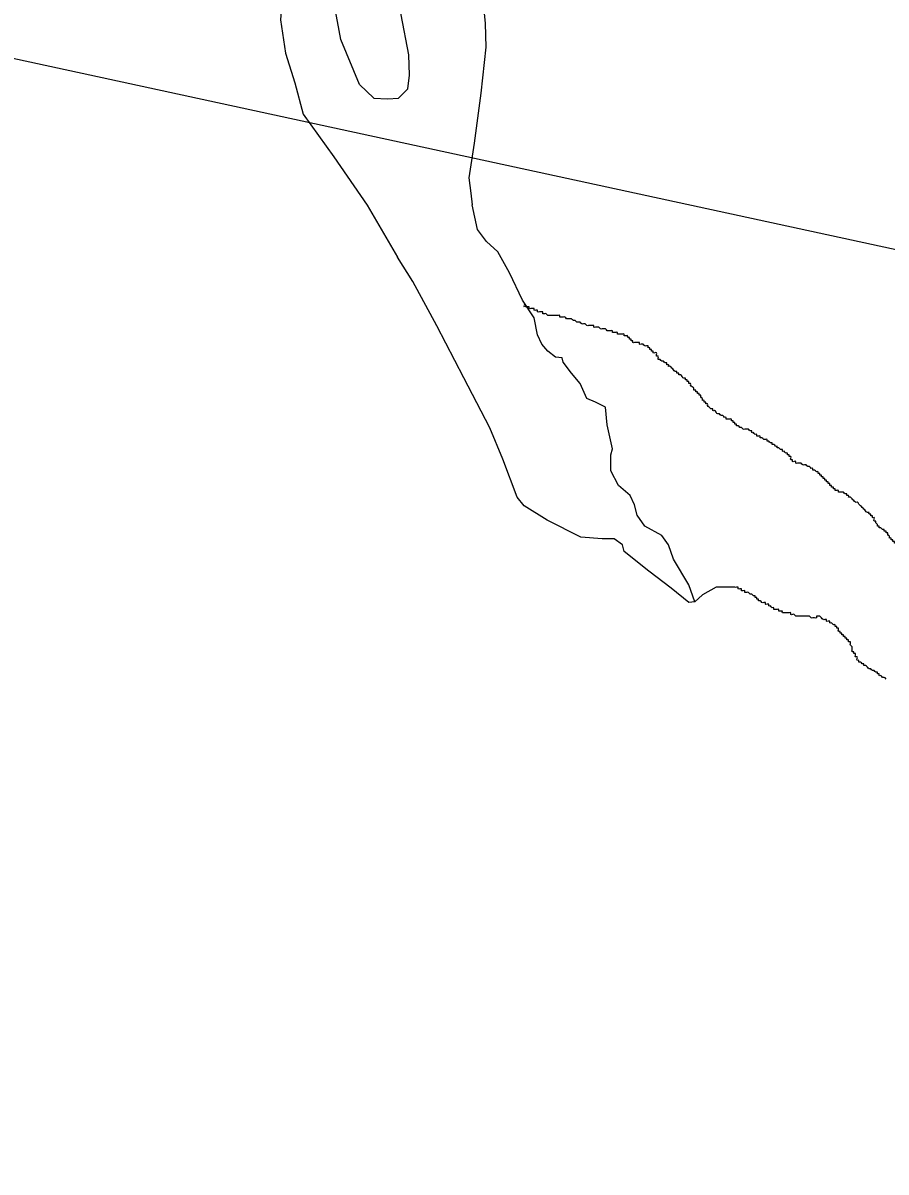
# Model space of a CAD drawing. Extents: x 813775 to 1157140, y 1757555 to 1979907.
# Drawn here: x 1034239 to 1037073, y 1836348 to 1840122 of the extents above; entities that cross this region are included whole.
import ezdxf

# ---------------------------------------------------------------- set-up
doc = ezdxf.new("R2010")
doc.units = 0
doc.layers.add('Level 35', color=7, linetype='Continuous')
doc.layers.add('R_Draft', color=7, linetype='Continuous')

msp = doc.modelspace()

# ---------------------------------------------------------------- linework, layer by layer
at = {"layer": 'Level 35'}
for points in [[(1035343.8, 1839919.4), (1035391.2, 1839874.8), (1035435.9, 1839872), (1035472.1, 1839874.8), (1035502.8, 1839905.5), (1035508.4, 1839950.1), (1035505.6, 1840017.1), (1035480.5, 1840148.2), (1035472.1, 1840201.3), (1035474.9, 1840254.3), (1035500, 1840324), (1035544.6, 1840371.5), (1035589.3, 1840374.3), (1035639.5, 1840377.1), (1035684.1, 1840365.9), (1035700.8, 1840338), (1035745.5, 1840231.9), (1035756.6, 1840120.3), (1035759.4, 1840042.2), (1035742.7, 1839891.5), (1035720.4, 1839726.9), (1035703.6, 1839612.5), (1035709.2, 1839562.2), (1035714.2, 1839524)], [(1035343.8, 1839919.4), (1035282.4, 1840067.3), (1035262.9, 1840173.3), (1035257.3, 1840218), (1035240.6, 1840251.5), (1035198.8, 1840273.8), (1035148.6, 1840273.8), (1035090, 1840201.3), (1035084.4, 1840131.5), (1035101.1, 1840022.7), (1035131.8, 1839925), (1035159.7, 1839821.7), (1035260.1, 1839682.2), (1035368.9, 1839523.2), (1035469.3, 1839352.9)], [(1036445, 1838220.8), (1036425.5, 1838276.6), (1036375.3, 1838360.4), (1036358.6, 1838407.8), (1036336.2, 1838438.5), (1036280.5, 1838469.2), (1036255.4, 1838505.5), (1036247, 1838539), (1036233, 1838569.6), (1036194, 1838603.1), (1036168.9, 1838650.6), (1036168.9, 1838703.6), (1036174.5, 1838723.1), (1036157.7, 1838801.3), (1036152.1, 1838859.9), (1036118.7, 1838876.6), (1036090.8, 1838887.8), (1036068.5, 1838938), (1036040.6, 1838971.5), (1036012.7, 1839007.8), (1036009.9, 1839021.7), (1035987.6, 1839024.5), (1035962.5, 1839044), (1035943, 1839066.4), (1035929, 1839097.1), (1035917.8, 1839152.9), (1035878.8, 1839211.5), (1035837, 1839300.8), (1035797.9, 1839370.5), (1035761.6, 1839404), (1035731, 1839443.1), (1035714.2, 1839524)], [(1035771.7, 1838791.8), (1035686.9, 1838956.7), (1035597.6, 1839126.9), (1035519.5, 1839272), (1035469.3, 1839352.9)], [(1036514.8, 1838268.3), (1036470.1, 1838243.2), (1036445, 1838220.8), (1036425.5, 1838218), (1036366.9, 1838265.5), (1036294.4, 1838321.3), (1036213.5, 1838385.5), (1036207.9, 1838407.8), (1036180, 1838427.3), (1036141, 1838427.3), (1036071.3, 1838432.9), (1035959.7, 1838488.7), (1035884.4, 1838536.2), (1035862.1, 1838564.1), (1035814.6, 1838689.6), (1035771.7, 1838791.8)]]:
    msp.add_lwpolyline(points, dxfattribs=at)
for points in [[(1035968.1, 1839161.2), (1035962.5, 1839161.2), (1035956.9, 1839166.8), (1035951.3, 1839166.8), (1035945.7, 1839166.8), (1035945.7, 1839172.4), (1035940.2, 1839172.4), (1035934.6, 1839172.4), (1035929, 1839172.4), (1035929, 1839178), (1035923.4, 1839178), (1035917.8, 1839178), (1035917.8, 1839183.6), (1035912.3, 1839183.6), (1035906.7, 1839183.6), (1035901.1, 1839183.6), (1035901.1, 1839189.1), (1035895.5, 1839189.1), (1035890, 1839189.1), (1035890, 1839194.7), (1035884.4, 1839194.7), (1035884.4, 1839189.1)], [(1036358.6, 1838993.8), (1036358.6, 1838999.4), (1036353, 1838999.4), (1036353, 1839005), (1036347.4, 1839005), (1036341.8, 1839010.5), (1036336.2, 1839010.5), (1036330.7, 1839016.1), (1036325.1, 1839016.1), (1036325.1, 1839021.7), (1036325.1, 1839027.3), (1036319.5, 1839027.3), (1036319.5, 1839032.9), (1036319.5, 1839038.4), (1036313.9, 1839038.4), (1036308.3, 1839038.4), (1036308.3, 1839044), (1036302.8, 1839044), (1036302.8, 1839049.6), (1036297.2, 1839049.6), (1036297.2, 1839055.2), (1036291.6, 1839055.2), (1036291.6, 1839060.8), (1036286, 1839060.8), (1036280.5, 1839060.8), (1036274.9, 1839066.4), (1036269.3, 1839066.4), (1036263.7, 1839066.4), (1036263.7, 1839071.9), (1036258.1, 1839071.9), (1036252.6, 1839071.9), (1036247, 1839071.9), (1036241.4, 1839071.9), (1036241.4, 1839077.5), (1036235.8, 1839077.5), (1036235.8, 1839083.1), (1036230.2, 1839083.1), (1036230.2, 1839088.7), (1036224.7, 1839088.7), (1036224.7, 1839094.3), (1036219.1, 1839094.3), (1036213.5, 1839094.3), (1036213.5, 1839099.8), (1036207.9, 1839099.8), (1036202.4, 1839099.8), (1036196.8, 1839099.8), (1036191.2, 1839099.8), (1036191.2, 1839105.4), (1036185.6, 1839105.4), (1036180, 1839105.4), (1036174.5, 1839105.4), (1036174.5, 1839111), (1036168.9, 1839111), (1036163.3, 1839111), (1036157.7, 1839111), (1036152.1, 1839116.6), (1036146.6, 1839116.6), (1036141, 1839116.6), (1036135.4, 1839116.6), (1036129.8, 1839122.2), (1036124.3, 1839122.2), (1036118.7, 1839122.2), (1036113.1, 1839122.2), (1036113.1, 1839127.7), (1036107.5, 1839127.7), (1036101.9, 1839127.7), (1036096.4, 1839127.7), (1036090.8, 1839127.7), (1036085.2, 1839133.3), (1036079.6, 1839133.3), (1036074, 1839133.3), (1036068.5, 1839138.9), (1036062.9, 1839138.9), (1036057.3, 1839138.9), (1036051.7, 1839144.5), (1036046.2, 1839144.5), (1036040.6, 1839150.1), (1036035, 1839150.1), (1036029.4, 1839150.1), (1036023.8, 1839150.1), (1036018.3, 1839155.7), (1036012.7, 1839155.7), (1036007.1, 1839155.7), (1036001.5, 1839155.7), (1036001.5, 1839161.2), (1035995.9, 1839161.2), (1035990.4, 1839161.2), (1035984.8, 1839161.2), (1035979.2, 1839161.2), (1035973.6, 1839161.2), (1035968.1, 1839161.2)], [(1036715.6, 1838731.5), (1036710, 1838731.5), (1036704.4, 1838737.1), (1036698.8, 1838737.1), (1036698.8, 1838742.7), (1036693.3, 1838742.7), (1036687.7, 1838748.2), (1036682.1, 1838748.2), (1036682.1, 1838753.8), (1036676.5, 1838753.8), (1036671, 1838753.8), (1036665.4, 1838759.4), (1036659.8, 1838759.4), (1036659.8, 1838765), (1036654.2, 1838765), (1036648.6, 1838765), (1036648.6, 1838770.6), (1036643.1, 1838770.6), (1036637.5, 1838776.1), (1036631.9, 1838776.1), (1036631.9, 1838781.7), (1036626.3, 1838781.7), (1036620.7, 1838787.3), (1036615.2, 1838787.3), (1036609.6, 1838787.3), (1036604, 1838787.3), (1036598.4, 1838792.9), (1036592.9, 1838792.9), (1036587.3, 1838798.5), (1036581.7, 1838798.5), (1036581.7, 1838804), (1036576.1, 1838804), (1036576.1, 1838809.6), (1036570.5, 1838809.6), (1036570.5, 1838815.2), (1036565, 1838815.2), (1036565, 1838820.8), (1036559.4, 1838820.8), (1036553.8, 1838820.8), (1036548.2, 1838820.8), (1036548.2, 1838826.4), (1036542.6, 1838826.4), (1036537.1, 1838832), (1036531.5, 1838832), (1036525.9, 1838837.5), (1036520.3, 1838837.5), (1036514.8, 1838843.1), (1036509.2, 1838848.7), (1036503.6, 1838848.7), (1036503.6, 1838854.3), (1036498, 1838854.3), (1036492.4, 1838859.9), (1036486.9, 1838865.4), (1036486.9, 1838871), (1036481.3, 1838871), (1036481.3, 1838876.6), (1036475.7, 1838876.6), (1036475.7, 1838882.2), (1036470.1, 1838882.2), (1036470.1, 1838887.8), (1036464.5, 1838893.3), (1036464.5, 1838898.9), (1036459, 1838898.9), (1036459, 1838904.5), (1036453.4, 1838904.5), (1036453.4, 1838910.1), (1036447.8, 1838910.1), (1036447.8, 1838915.7), (1036442.2, 1838915.7), (1036442.2, 1838921.2), (1036436.7, 1838926.8), (1036431.1, 1838932.4), (1036431.1, 1838938), (1036425.5, 1838938), (1036425.5, 1838943.6), (1036419.9, 1838943.6), (1036419.9, 1838949.2), (1036414.3, 1838949.2), (1036414.3, 1838954.7), (1036408.8, 1838954.7), (1036403.2, 1838960.3), (1036397.6, 1838965.9), (1036392, 1838965.9), (1036392, 1838971.5), (1036386.4, 1838971.5), (1036386.4, 1838977.1), (1036380.9, 1838977.1), (1036375.3, 1838982.6), (1036369.7, 1838988.2), (1036364.1, 1838993.8), (1036358.6, 1838993.8)], [(1037050.3, 1838469.2), (1037044.7, 1838469.2), (1037044.7, 1838474.8), (1037039.1, 1838480.3), (1037039.1, 1838485.9), (1037033.6, 1838485.9), (1037033.6, 1838491.5), (1037033.6, 1838497.1), (1037028, 1838497.1), (1037028, 1838502.7), (1037022.4, 1838502.7), (1037022.4, 1838508.3), (1037016.8, 1838508.3), (1037016.8, 1838513.8), (1037011.3, 1838513.8), (1037005.7, 1838519.4), (1037000.1, 1838525), (1036994.5, 1838530.6), (1036988.9, 1838536.2), (1036983.4, 1838541.7), (1036977.8, 1838547.3), (1036972.2, 1838547.3), (1036966.6, 1838552.9), (1036961, 1838558.5), (1036955.5, 1838564.1), (1036949.9, 1838564.1), (1036949.9, 1838569.6), (1036944.3, 1838569.6), (1036944.3, 1838575.2), (1036938.7, 1838575.2), (1036933.2, 1838580.8), (1036927.6, 1838580.8), (1036922, 1838580.8), (1036916.4, 1838580.8), (1036916.4, 1838586.4), (1036910.8, 1838586.4), (1036905.3, 1838586.4), (1036905.3, 1838592), (1036899.7, 1838592), (1036899.7, 1838597.5), (1036894.1, 1838597.5), (1036894.1, 1838603.1), (1036888.5, 1838603.1), (1036888.5, 1838608.7), (1036882.9, 1838608.7), (1036882.9, 1838614.3), (1036877.4, 1838614.3), (1036877.4, 1838619.9), (1036871.8, 1838619.9), (1036871.8, 1838625.5), (1036866.2, 1838625.5), (1036866.2, 1838631), (1036860.6, 1838631), (1036860.6, 1838636.6), (1036855.1, 1838636.6), (1036855.1, 1838642.2), (1036849.5, 1838642.2), (1036849.5, 1838647.8), (1036843.9, 1838647.8), (1036838.3, 1838653.4), (1036832.7, 1838653.4), (1036832.7, 1838658.9), (1036827.2, 1838658.9), (1036821.6, 1838664.5), (1036816, 1838664.5), (1036810.4, 1838670.1), (1036804.8, 1838670.1), (1036799.3, 1838670.1), (1036793.7, 1838675.7), (1036788.1, 1838675.7), (1036782.5, 1838675.7), (1036776.9, 1838675.7), (1036776.9, 1838681.3), (1036771.4, 1838681.3), (1036765.8, 1838681.3), (1036765.8, 1838686.8), (1036760.2, 1838686.8), (1036760.2, 1838692.4), (1036760.2, 1838698), (1036754.6, 1838698), (1036754.6, 1838703.6), (1036749.1, 1838703.6), (1036749.1, 1838709.2), (1036743.5, 1838709.2), (1036737.9, 1838714.8), (1036732.3, 1838714.8), (1036732.3, 1838720.3), (1036726.7, 1838720.3), (1036721.2, 1838725.9), (1036715.6, 1838725.9), (1036715.6, 1838731.5)], [(1037424.1, 1838352), (1037424.1, 1838357.6), (1037418.5, 1838357.6), (1037412.9, 1838357.6), (1037412.9, 1838363.1), (1037407.3, 1838363.1), (1037401.8, 1838363.1), (1037401.8, 1838368.7), (1037396.2, 1838368.7), (1037390.6, 1838368.7), (1037385, 1838368.7), (1037379.4, 1838368.7), (1037373.9, 1838368.7), (1037368.3, 1838374.3), (1037362.7, 1838374.3), (1037357.1, 1838374.3), (1037351.5, 1838374.3), (1037346, 1838374.3), (1037340.4, 1838374.3), (1037334.8, 1838374.3), (1037329.2, 1838374.3), (1037329.2, 1838368.7), (1037323.7, 1838368.7), (1037318.1, 1838363.1), (1037312.5, 1838357.6), (1037312.5, 1838352), (1037306.9, 1838352), (1037301.3, 1838346.4), (1037295.8, 1838346.4), (1037295.8, 1838340.8), (1037290.2, 1838340.8), (1037290.2, 1838346.4), (1037284.6, 1838346.4), (1037284.6, 1838352), (1037279, 1838357.6), (1037273.4, 1838357.6), (1037267.9, 1838357.6), (1037262.3, 1838363.1), (1037256.7, 1838363.1), (1037251.1, 1838363.1), (1037245.6, 1838363.1), (1037240, 1838363.1), (1037234.4, 1838363.1), (1037228.8, 1838363.1), (1037223.2, 1838363.1), (1037217.7, 1838363.1), (1037212.1, 1838363.1), (1037206.5, 1838363.1), (1037200.9, 1838363.1), (1037195.3, 1838363.1), (1037189.8, 1838363.1), (1037184.2, 1838363.1), (1037178.6, 1838363.1), (1037178.6, 1838368.7), (1037173, 1838368.7), (1037167.5, 1838368.7), (1037161.9, 1838368.7), (1037161.9, 1838374.3), (1037156.3, 1838374.3), (1037150.7, 1838379.9), (1037145.1, 1838379.9), (1037145.1, 1838385.5), (1037139.6, 1838391.1), (1037134, 1838391.1), (1037134, 1838396.6), (1037128.4, 1838396.6), (1037128.4, 1838402.2), (1037122.8, 1838402.2), (1037117.2, 1838402.2), (1037117.2, 1838407.8), (1037111.7, 1838407.8), (1037106.1, 1838407.8), (1037106.1, 1838413.4), (1037100.5, 1838413.4), (1037100.5, 1838419), (1037094.9, 1838419), (1037094.9, 1838424.5), (1037089.4, 1838424.5), (1037089.4, 1838430.1), (1037083.8, 1838430.1), (1037083.8, 1838435.7), (1037078.2, 1838441.3), (1037078.2, 1838446.9), (1037072.6, 1838446.9), (1037072.6, 1838452.4), (1037067, 1838452.4), (1037067, 1838458), (1037061.5, 1838458), (1037055.9, 1838463.6), (1037050.3, 1838463.6), (1037050.3, 1838469.2)], [(1036732.3, 1838190.1), (1036726.7, 1838190.1), (1036721.2, 1838190.1), (1036721.2, 1838195.7), (1036715.6, 1838195.7), (1036710, 1838195.7), (1036704.4, 1838195.7), (1036704.4, 1838201.3), (1036698.8, 1838201.3), (1036693.3, 1838206.9), (1036687.7, 1838206.9), (1036687.7, 1838212.5), (1036682.1, 1838212.5), (1036676.5, 1838212.5), (1036676.5, 1838218), (1036671, 1838218), (1036665.4, 1838218), (1036659.8, 1838223.6), (1036654.2, 1838223.6), (1036654.2, 1838229.2), (1036648.6, 1838229.2), (1036648.6, 1838234.8), (1036643.1, 1838234.8), (1036643.1, 1838240.4), (1036637.5, 1838240.4), (1036631.9, 1838245.9), (1036626.3, 1838245.9), (1036620.7, 1838251.5), (1036615.2, 1838251.5), (1036609.6, 1838251.5), (1036609.6, 1838257.1), (1036604, 1838257.1), (1036598.4, 1838257.1), (1036598.4, 1838262.7), (1036592.9, 1838262.7), (1036587.3, 1838262.7), (1036587.3, 1838268.3), (1036581.7, 1838268.3), (1036576.1, 1838268.3), (1036570.5, 1838268.3), (1036565, 1838268.3), (1036559.4, 1838268.3), (1036553.8, 1838268.3), (1036548.2, 1838268.3), (1036542.6, 1838268.3), (1036537.1, 1838268.3), (1036531.5, 1838268.3), (1036525.9, 1838268.3), (1036520.3, 1838268.3), (1036514.8, 1838268.3)], [(1037072.6, 1837966.9), (1037067, 1837972.5), (1037061.5, 1837972.5), (1037055.9, 1837978.1), (1037050.3, 1837978.1), (1037050.3, 1837983.6), (1037044.7, 1837983.6), (1037044.7, 1837989.2), (1037039.1, 1837989.2), (1037033.6, 1837994.8), (1037028, 1837994.8), (1037022.4, 1838000.4), (1037016.8, 1838000.4), (1037011.3, 1838006), (1037005.7, 1838011.5), (1037000.1, 1838011.5), (1037000.1, 1838017.1), (1036994.5, 1838017.1), (1036988.9, 1838022.7), (1036983.4, 1838022.7), (1036983.4, 1838028.3), (1036977.8, 1838028.3), (1036977.8, 1838033.9), (1036977.8, 1838039.4), (1036972.2, 1838039.4), (1036972.2, 1838045), (1036972.2, 1838050.6), (1036966.6, 1838050.6), (1036966.6, 1838056.2), (1036961, 1838056.2), (1036961, 1838061.8), (1036961, 1838067.4), (1036961, 1838072.9), (1036955.5, 1838078.5), (1036955.5, 1838084.1), (1036955.5, 1838089.7), (1036949.9, 1838089.7), (1036949.9, 1838095.3), (1036944.3, 1838095.3), (1036944.3, 1838100.8), (1036938.7, 1838100.8), (1036938.7, 1838106.4), (1036933.2, 1838106.4), (1036933.2, 1838112), (1036927.6, 1838112), (1036927.6, 1838117.6), (1036922, 1838117.6), (1036922, 1838123.2), (1036916.4, 1838123.2), (1036916.4, 1838128.7), (1036916.4, 1838134.3), (1036910.8, 1838134.3), (1036910.8, 1838139.9), (1036905.3, 1838139.9), (1036905.3, 1838145.5), (1036899.7, 1838145.5), (1036894.1, 1838151.1), (1036888.5, 1838151.1), (1036888.5, 1838156.7), (1036882.9, 1838156.7), (1036877.4, 1838156.7), (1036877.4, 1838162.2), (1036871.8, 1838162.2), (1036866.2, 1838162.2), (1036860.6, 1838167.8), (1036855.1, 1838173.4), (1036849.5, 1838173.4), (1036843.9, 1838173.4), (1036843.9, 1838167.8), (1036838.3, 1838167.8), (1036832.7, 1838167.8), (1036827.2, 1838167.8), (1036821.6, 1838173.4), (1036816, 1838173.4), (1036810.4, 1838173.4), (1036804.8, 1838173.4), (1036799.3, 1838173.4), (1036793.7, 1838173.4), (1036788.1, 1838173.4), (1036782.5, 1838173.4), (1036776.9, 1838173.4), (1036771.4, 1838179), (1036765.8, 1838179), (1036760.2, 1838179), (1036760.2, 1838184.6), (1036754.6, 1838184.6), (1036749.1, 1838184.6), (1036743.5, 1838184.6), (1036737.9, 1838184.6), (1036732.3, 1838184.6), (1036732.3, 1838190.1)]]:
    msp.add_spline(points, degree=3, dxfattribs=at)
at = {"layer": 'R_Draft'}
msp.add_line((1092628.5, 1827333), (1002593.6, 1846862.3), dxfattribs=at)

doc.saveas('drawing.dxf')
